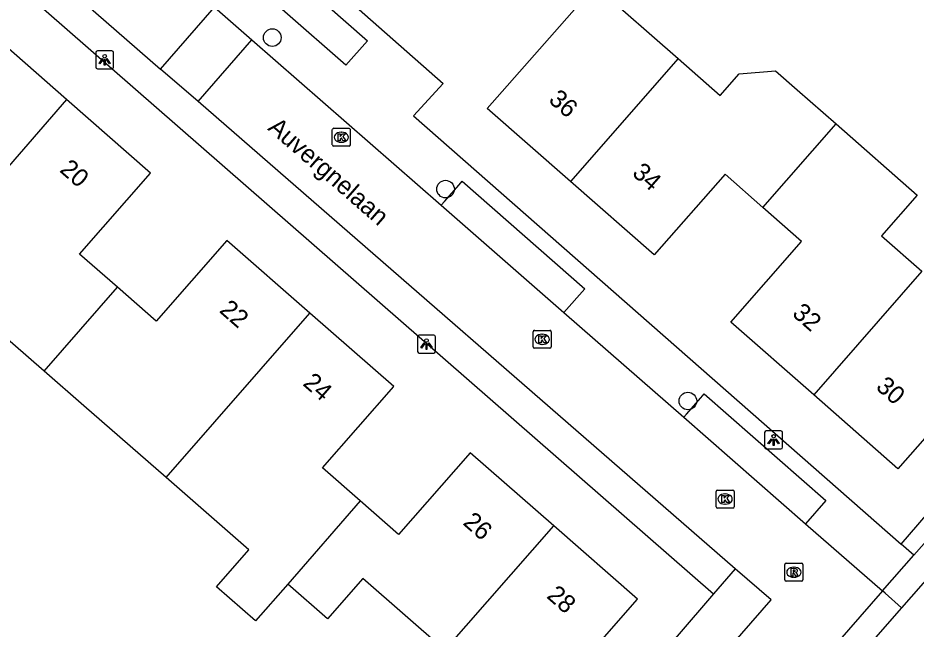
# Model space of a CAD drawing. Extents: x 158474 to 159560, y 388525 to 389605.
# Drawn here: x 158890.42 to 158940.35, y 388856.95 to 388890.93 of the extents above; entities that cross this region are included whole.
import ezdxf

# ---------------------------------------------------------------- set-up
doc = ezdxf.new("R2010")
doc.units = 0
for name, color, linetype in [('IMGEO_Boom', 7, 'Continuous'), ('IMGEO_Fietspad_gesloten', 7, 'Continuous'), ('IMGEO_Groenvoorziening', 7, 'Continuous'), ('IMGEO_Kolk', 7, 'Continuous'), ('IMGEO_Lichtpunt', 7, 'Continuous'), ('IMGEO_Openbare_ruimte_label', 7, 'Continuous'), ('IMGEO_Pand', 7, 'Continuous'), ('IMGEO_Pand_nummerreeks', 7, 'Continuous'), ('IMGEO_Rijbaan_lokaal_open', 7, 'Continuous'), ('IMGEO_Rioolput', 7, 'Continuous'), ('IMGEO_Voetpad_open', 7, 'Continuous')]:
    doc.layers.add(name, color=color, linetype=linetype)

msp = doc.modelspace()

# ---------------------------------------------------------------- linework, layer by layer
at = {"layer": 'IMGEO_Boom'}
for centre in [(158904.556, 388889.842), (158914.19, 388881.415), (158927.663, 388869.63)]:
    msp.add_circle(centre, 0.489, dxfattribs=at)
at = {"layer": 'IMGEO_Fietspad_gesloten'}
for points in [[(158959.807, 388881.165), (158941.286, 388860.117), (158939.547, 388858.13)], [(158939.547, 388858.13), (158926.586, 388843.327), (158908.631, 388822.912), (158891.98, 388803.837), (158886.534, 388797.524), (158886.262, 388797.803), (158884.323, 388795.61)]]:
    msp.add_lwpolyline(points, dxfattribs=at)
at = {"layer": 'IMGEO_Groenvoorziening'}
msp.add_lwpolyline([(158939.514, 388861.675), (158945.42, 388868.506)], dxfattribs=at)
at = {"layer": 'IMGEO_Kolk'}
for p, q in [((158907.895, 388883.872), (158907.895, 388884.724)), ((158907.97, 388884.798), (158908.822, 388884.798)), ((158908.896, 388884.724), (158908.896, 388883.872)), ((158908.383, 388884.578), (158908.408, 388884.578)), ((158908.822, 388883.798), (158907.97, 388883.798)), ((158908.406, 388884.018), (158908.381, 388884.018)), ((158919.059, 388872.634), (158919.059, 388873.486)), ((158919.134, 388873.56), (158919.986, 388873.56)), ((158919.547, 388873.34), (158919.572, 388873.34)), ((158920.06, 388873.486), (158920.06, 388872.634)), ((158919.57, 388872.78), (158919.545, 388872.78)), ((158919.986, 388872.56), (158919.134, 388872.56)), ((158929.229, 388863.752), (158929.229, 388864.604)), ((158929.304, 388864.678), (158930.156, 388864.678)), ((158929.717, 388864.458), (158929.742, 388864.458)), ((158930.23, 388864.604), (158930.23, 388863.752)), ((158929.74, 388863.898), (158929.715, 388863.898)), ((158930.156, 388863.678), (158929.304, 388863.678))]:
    msp.add_line(p, q, dxfattribs=at)
for points in [[(158907.895, 388883.872), (158907.895, 388884.724)], [(158907.97, 388884.798), (158908.822, 388884.798)], [(158908.896, 388884.724), (158908.896, 388883.872)], [(158908.216, 388884.498), (158908.339, 388884.498), (158908.339, 388884.347), (158908.469, 388884.498), (158908.633, 388884.498), (158908.487, 388884.347), (158908.64, 388884.098), (158908.488, 388884.098), (158908.403, 388884.262), (158908.339, 388884.195), (158908.339, 388884.098), (158908.216, 388884.098), (158908.216, 388884.498)], [(158908.822, 388883.798), (158907.97, 388883.798)], [(158919.059, 388872.634), (158919.059, 388873.486)], [(158919.134, 388873.56), (158919.986, 388873.56)], [(158919.38, 388873.26), (158919.503, 388873.26), (158919.503, 388873.109), (158919.633, 388873.26), (158919.797, 388873.26), (158919.651, 388873.109), (158919.804, 388872.86), (158919.652, 388872.86), (158919.567, 388873.024), (158919.503, 388872.957), (158919.503, 388872.86), (158919.38, 388872.86), (158919.38, 388873.26)], [(158920.06, 388873.486), (158920.06, 388872.634)], [(158919.986, 388872.56), (158919.134, 388872.56)], [(158929.229, 388863.752), (158929.229, 388864.604)], [(158929.304, 388864.678), (158930.156, 388864.678)], [(158929.55, 388864.378), (158929.673, 388864.378), (158929.673, 388864.227), (158929.803, 388864.378), (158929.967, 388864.378), (158929.821, 388864.227), (158929.974, 388863.978), (158929.822, 388863.978), (158929.737, 388864.142), (158929.673, 388864.075), (158929.673, 388863.978), (158929.55, 388863.978), (158929.55, 388864.378)], [(158930.23, 388864.604), (158930.23, 388863.752)], [(158930.156, 388863.678), (158929.304, 388863.678)]]:
    msp.add_lwpolyline(points, dxfattribs=at)
for centre, start, end in [((158907.972, 388884.722), 91.552, 178.448), ((158907.972, 388884.722), 91.552, 178.448), ((158908.82, 388884.722), 1.552, 88.448), ((158908.82, 388884.722), 1.552, 88.448), ((158907.972, 388883.874), 181.552, 268.448), ((158907.972, 388883.874), 181.552, 268.448), ((158908.82, 388883.874), 271.552, 358.448), ((158908.82, 388883.874), 271.552, 358.448), ((158919.136, 388873.484), 91.552, 178.448), ((158919.136, 388873.484), 91.552, 178.448), ((158919.984, 388873.484), 1.552, 88.448), ((158919.984, 388873.484), 1.552, 88.448), ((158919.136, 388872.636), 181.552, 268.448), ((158919.136, 388872.636), 181.552, 268.448), ((158919.984, 388872.636), 271.552, 358.448), ((158919.984, 388872.636), 271.552, 358.448), ((158929.306, 388864.602), 91.552, 178.448), ((158929.306, 388864.602), 91.552, 178.448), ((158930.154, 388864.602), 1.552, 88.448), ((158930.154, 388864.602), 1.552, 88.448), ((158929.306, 388863.754), 181.552, 268.448), ((158929.306, 388863.754), 181.552, 268.448), ((158930.154, 388863.754), 271.552, 358.448), ((158930.154, 388863.754), 271.552, 358.448)]:
    msp.add_arc(centre, 0.0765, start, end, dxfattribs=at)
for centre, major_axis, ratio, start_param, end_param in [((158908.382, 388884.298), (-0.387, 0.002), 0.722429, 4.712389, 7.853982), ((158908.407, 388884.298), (-0.39, 0.002), 0.717154, 1.570796, 4.712389), ((158919.546, 388873.06), (-0.387, 0.002), 0.722429, 4.712389, 7.853982), ((158919.571, 388873.06), (-0.39, 0.002), 0.717154, 1.570796, 4.712389), ((158929.716, 388864.178), (-0.387, 0.002), 0.722429, 4.712389, 7.853982), ((158929.741, 388864.178), (-0.39, 0.002), 0.717154, 1.570796, 4.712389)]:
    msp.add_ellipse(centre, major_axis=major_axis, ratio=ratio, start_param=start_param, end_param=end_param, dxfattribs=at)
at = {"layer": 'IMGEO_Lichtpunt'}
for p, q in [((158894.74, 388889.008), (158894.74, 388888.201)), ((158894.74, 388889.008), (158894.74, 388888.201)), ((158895.642, 388889.103), (158894.834, 388889.103)), ((158895.642, 388889.103), (158894.834, 388889.103)), ((158895.736, 388888.201), (158895.736, 388889.008)), ((158895.736, 388888.201), (158895.736, 388889.008)), ((158894.834, 388888.107), (158895.642, 388888.107)), ((158894.834, 388888.107), (158895.642, 388888.107)), ((158912.633, 388873.199), (158912.633, 388872.392)), ((158912.633, 388873.199), (158912.633, 388872.392)), ((158913.535, 388873.294), (158912.727, 388873.294)), ((158913.535, 388873.294), (158912.727, 388873.294)), ((158913.629, 388872.392), (158913.629, 388873.199)), ((158913.629, 388872.392), (158913.629, 388873.199)), ((158912.727, 388872.298), (158913.535, 388872.298)), ((158912.727, 388872.298), (158913.535, 388872.298)), ((158931.929, 388867.869), (158931.929, 388867.062)), ((158931.929, 388867.869), (158931.929, 388867.062)), ((158932.831, 388867.964), (158932.023, 388867.964)), ((158932.831, 388867.964), (158932.023, 388867.964)), ((158932.925, 388867.062), (158932.925, 388867.869)), ((158932.925, 388867.062), (158932.925, 388867.869)), ((158932.023, 388866.968), (158932.831, 388866.968)), ((158932.023, 388866.968), (158932.831, 388866.968))]:
    msp.add_line(p, q, dxfattribs=at)
for points in [[(158895.114, 388888.672), (158895.153, 388888.644), (158894.965, 388888.382), (158894.927, 388888.409), (158895.114, 388888.672)], [(158895.326, 388888.644), (158895.364, 388888.671), (158895.551, 388888.409), (158895.512, 388888.381), (158895.326, 388888.644)], [(158895.216, 388888.624), (158895.263, 388888.624), (158895.263, 388888.302), (158895.216, 388888.302), (158895.216, 388888.624)], [(158913.007, 388872.863), (158913.046, 388872.835), (158912.858, 388872.573), (158912.82, 388872.6), (158913.007, 388872.863)], [(158913.109, 388872.815), (158913.156, 388872.815), (158913.156, 388872.493), (158913.109, 388872.493), (158913.109, 388872.815)], [(158913.219, 388872.835), (158913.257, 388872.862), (158913.444, 388872.6), (158913.405, 388872.572), (158913.219, 388872.835)], [(158932.303, 388867.533), (158932.342, 388867.505), (158932.154, 388867.243), (158932.116, 388867.27), (158932.303, 388867.533)], [(158932.405, 388867.485), (158932.452, 388867.485), (158932.452, 388867.163), (158932.405, 388867.163), (158932.405, 388867.485)], [(158932.515, 388867.505), (158932.553, 388867.532), (158932.74, 388867.27), (158932.701, 388867.242), (158932.515, 388867.505)]]:
    msp.add_lwpolyline(points, dxfattribs=at)
for centre in [(158895.239, 388888.806), (158913.132, 388872.997), (158932.428, 388867.667)]:
    msp.add_circle(centre, 0.0994, dxfattribs=at)
for centre, start, end in [((158894.834, 388889.008), 90, 180), ((158894.834, 388889.008), 90, 180), ((158895.642, 388889.008), 0, 90), ((158895.642, 388889.008), 0, 90), ((158894.834, 388888.201), 180, 270), ((158894.834, 388888.201), 180, 270), ((158895.642, 388888.201), 270, 0), ((158895.642, 388888.201), 270, 360), ((158912.727, 388873.199), 90, 180), ((158912.727, 388873.199), 90, 180), ((158913.535, 388873.199), 0, 90), ((158913.535, 388873.199), 0, 90), ((158912.727, 388872.392), 180, 270), ((158912.727, 388872.392), 180, 270), ((158913.535, 388872.392), 270, 0), ((158913.535, 388872.392), 270, 360), ((158932.023, 388867.869), 90, 180), ((158932.023, 388867.869), 90, 180), ((158932.831, 388867.869), 0, 90), ((158932.831, 388867.869), 0, 90), ((158932.023, 388867.062), 180, 270), ((158932.023, 388867.062), 180, 270), ((158932.831, 388867.062), 270, 0), ((158932.831, 388867.062), 270, 360)]:
    msp.add_arc(centre, 0.0946, start, end, dxfattribs=at)
at = {"layer": 'IMGEO_Pand'}
for points in [[(158924.012, 388898.797), (158926.241, 388896.842), (158922.576, 388892.663), (158927.12, 388888.678)], [(158921.132, 388881.838), (158916.502, 388885.897), (158922.039, 388892.211), (158919.91, 388894.078)], [(158893.113, 388886.4), (158888.496, 388890.442), (158888.416, 388890.35), (158884.573, 388885.961), (158882.298, 388887.952)], [(158927.12, 388888.678), (158921.132, 388881.838)], [(158927.12, 388888.678), (158929.463, 388886.623), (158930.515, 388887.823), (158932.528, 388887.999), (158933.736, 388886.94), (158935.906, 388885.038)], [(158893.113, 388886.4), (158887.233, 388879.639), (158887.079, 388879.462)], [(158895.948, 388875.962), (158893.842, 388877.806), (158897.785, 388882.311), (158893.113, 388886.4)], [(158931.833, 388880.395), (158935.906, 388885.038)], [(158935.906, 388885.038), (158940.415, 388881.084), (158938.432, 388878.823), (158940.675, 388876.856)], [(158931.833, 388880.395), (158929.729, 388882.24), (158925.793, 388877.751), (158921.132, 388881.838)], [(158934.659, 388869.969), (158930.044, 388874.016), (158933.984, 388878.509), (158931.833, 388880.395)], [(158891.88, 388871.288), (158887.362, 388875.223), (158885.103, 388877.19), (158887.079, 388879.462)], [(158906.64, 388874.522), (158902.029, 388878.558), (158898.105, 388874.074), (158895.948, 388875.962)], [(158940.675, 388876.856), (158934.659, 388869.969)], [(158891.88, 388871.288), (158895.948, 388875.962)], [(158898.652, 388865.369), (158906.64, 388874.522)], [(158909.449, 388864.069), (158907.347, 388865.909), (158911.309, 388870.436), (158906.64, 388874.522)], [(158898.652, 388865.369), (158894.086, 388869.366), (158891.88, 388871.288)], [(158945.42, 388868.506), (158943.295, 388870.369), (158939.343, 388865.862), (158934.659, 388869.969)], [(158920.205, 388862.692), (158915.562, 388866.756), (158911.579, 388862.205), (158909.449, 388864.069)], [(158905.419, 388859.446), (158903.625, 388857.397), (158901.452, 388859.299), (158903.246, 388861.348), (158898.652, 388865.369)], [(158909.449, 388864.069), (158905.419, 388859.446)], [(158914.149, 388855.764), (158920.205, 388862.692)], [(158923.245, 388852.106), (158920.938, 388854.126), (158924.865, 388858.613), (158920.205, 388862.692)], [(158914.149, 388855.764), (158909.587, 388859.757), (158907.625, 388857.515), (158905.419, 388859.446)]]:
    msp.add_lwpolyline(points, dxfattribs=at)
at = {"layer": 'IMGEO_Rijbaan_lokaal_open'}
for points in [[(158874.394, 388881.76), (158887.889, 388897.192), (158888.541, 388896.625), (158898.351, 388888.091)], [(158898.351, 388888.091), (158901.353, 388891.538)], [(158901.353, 388891.538), (158903.429, 388889.723)], [(158900.431, 388886.282), (158903.429, 388889.723)], [(158903.429, 388889.723), (158913.952, 388880.519)], [(158900.431, 388886.282), (158898.351, 388888.091)], [(158930.295, 388860.304), (158900.431, 388886.282)], [(158913.952, 388880.519), (158920.775, 388874.55)], [(158920.775, 388874.55), (158927.435, 388868.724)], [(158927.435, 388868.724), (158934.2, 388862.807)], [(158934.2, 388862.807), (158938.477, 388859.066)], [(158929.535, 388855.393), (158932.289, 388858.569), (158930.295, 388860.304)], [(158938.477, 388859.066), (158930.791, 388850.245)]]:
    msp.add_lwpolyline(points, dxfattribs=at)
at = {"layer": 'IMGEO_Rioolput'}
for p, q in [((158933.055, 388859.68), (158933.055, 388860.532)), ((158933.13, 388860.606), (158933.982, 388860.606)), ((158933.543, 388860.386), (158933.568, 388860.386)), ((158934.056, 388860.532), (158934.056, 388859.68)), ((158933.566, 388859.826), (158933.541, 388859.826)), ((158933.982, 388859.606), (158933.13, 388859.606))]:
    msp.add_line(p, q, dxfattribs=at)
for points in [[(158933.055, 388859.68), (158933.055, 388860.532)], [(158933.13, 388860.606), (158933.982, 388860.606)], [(158933.644, 388860.304), (158933.392, 388860.306), (158933.392, 388859.906)], [(158933.57, 388860.225), (158933.516, 388860.225), (158933.516, 388860.144)], [(158934.056, 388860.532), (158934.056, 388859.68)], [(158933.392, 388859.906), (158933.516, 388859.906), (158933.516, 388860.068), (158933.527, 388860.068)], [(158933.516, 388860.144), (158933.568, 388860.144)], [(158933.574, 388860.039), (158933.645, 388859.906), (158933.785, 388859.906), (158933.72, 388860.032)], [(158933.982, 388859.606), (158933.13, 388859.606)]]:
    msp.add_lwpolyline(points, dxfattribs=at)
for centre, radius, start, end in [((158933.132, 388860.53), 0.0765, 91.552, 178.448), ((158933.132, 388860.53), 0.0765, 91.552, 178.448), ((158933.576, 388860.129), 0.0964, 77.0061, 93.1865), ((158933.59, 388860.186), 0.0378, 276.6634, 79.6772), ((158933.643, 388860.194), 0.109, 350.3612, 89.416), ((158933.98, 388860.53), 0.0765, 1.552, 88.448), ((158933.98, 388860.53), 0.0765, 1.552, 88.448), ((158933.526, 388860.015), 0.0533, 26.0293, 88.6989), ((158933.552, 388860.333), 0.19, 274.7715, 282.9687), ((158933.641, 388860.194), 0.112, 277.5842, 350.9817), ((158933.625, 388859.979), 0.108, 29.5134, 73.7905), ((158933.132, 388859.682), 0.0765, 181.552, 268.448), ((158933.132, 388859.682), 0.0765, 181.552, 268.448), ((158933.98, 388859.682), 0.0765, 271.552, 358.448), ((158933.98, 388859.682), 0.0765, 271.552, 358.448)]:
    msp.add_arc(centre, radius, start, end, dxfattribs=at)
for centre, major_axis, ratio, start_param, end_param in [((158933.542, 388860.106), (-0.387, 0.002), 0.722429, 4.712389, 7.853982), ((158933.567, 388860.106), (-0.39, 0.002), 0.717154, 1.570796, 4.712389)]:
    msp.add_ellipse(centre, major_axis=major_axis, ratio=ratio, start_param=start_param, end_param=end_param, dxfattribs=at)
at = {"layer": 'IMGEO_Voetpad_open'}
for points in [[(158899.253, 388905.634), (158903.111, 388902.225), (158900.523, 388899.222), (158914.066, 388887.291), (158912.414, 388885.487), (158939.514, 388861.675)], [(158903.073, 388895.636), (158909.85, 388889.667), (158908.648, 388888.3), (158901.872, 388894.269), (158903.073, 388895.636)], [(158882.298, 388887.952), (158886.131, 388892.322), (158888.17, 388894.647), (158929.092, 388858.899)], [(158913.952, 388880.519), (158914.136, 388880.728), (158914.95, 388881.655), (158915.12, 388881.848), (158921.929, 388875.864), (158920.775, 388874.55)], [(158958.799, 388882.048), (158940.228, 388861.047)], [(158927.435, 388868.724), (158927.594, 388868.905), (158928.389, 388869.809), (158928.576, 388870.022), (158935.327, 388864.09), (158934.2, 388862.807)], [(158940.228, 388861.047), (158939.514, 388861.675)], [(158938.477, 388859.066), (158940.228, 388861.047)], [(158930.295, 388860.304), (158929.092, 388858.899)], [(158929.092, 388858.899), (158923.245, 388852.106)], [(158939.547, 388858.13), (158938.627, 388858.934), (158938.477, 388859.066)]]:
    msp.add_lwpolyline(points, dxfattribs=at)

# ---------------------------------------------------------------- texts
at = {"layer": 'IMGEO_Openbare_ruimte_label'}
msp.add_text('Auvergnelaan', height=1, rotation=318.9759, dxfattribs=at).set_placement((158904.256, 388884.741))
at = {"layer": 'IMGEO_Pand_nummerreeks'}
for s, rotation, p in [('36', 318.7569, (158919.866, 388886.3)), ('20', 318.8043, (158892.684, 388882.419)), ('34', 318.7569, (158924.511, 388882.227)), ('22', 318.8071, (158901.564, 388874.605)), ('32', 318.7535, (158933.407, 388874.419)), ('24', 318.8071, (158906.207, 388870.542)), ('30', 318.7535, (158938.061, 388870.338)), ('26', 318.804, (158915.106, 388862.796)), ('28', 318.804, (158919.759, 388858.723))]:
    msp.add_text(s, height=1, rotation=rotation, dxfattribs=at).set_placement(p)

doc.saveas('drawing.dxf')
